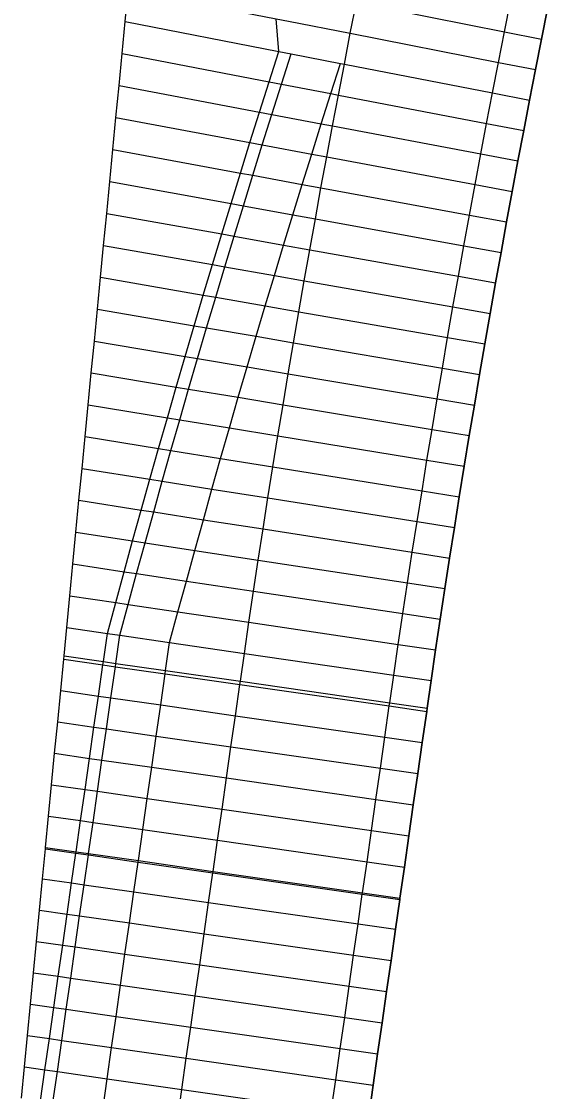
# Model space of a CAD drawing. Extents: x 1797714 to 1804825, y 249015 to 250269.
# Drawn here: x 1797750.8 to 1797834.5, y 249182.2 to 249352.3 of the extents above; entities that cross this region are included whole.
import ezdxf

# ---------------------------------------------------------------- set-up
doc = ezdxf.new("R2010")
doc.units = 0
for name, color, linetype in [('1', 7, 'Continuous'), ('60', 7, 'Continuous'), ('EDPV-LINE', 7, 'Continuous'), ('LIMT-CSLINE', 7, 'Continuous'), ('SHDR-UPAV', 7, 'Continuous')]:
    doc.layers.add(name, color=color, linetype=linetype)

msp = doc.modelspace()

# ---------------------------------------------------------------- linework, layer by layer
for points in [[(1797775.62, 249177.64), (1797776.33, 249182.59), (1797777.04, 249187.54), (1797777.75, 249192.49), (1797778.46, 249197.44), (1797779.17, 249202.39), (1797779.88, 249207.33), (1797780.59, 249212.28), (1797781.27, 249217.01), (1797781.3, 249217.23), (1797782.01, 249222.18), (1797782.72, 249227.13), (1797783.43, 249232.08), (1797784.14, 249237.03), (1797784.85, 249241.98), (1797785.55, 249246.93), (1797785.63, 249247.45), (1797786.27, 249251.88), (1797787, 249256.83), (1797787.73, 249261.77), (1797788.48, 249266.71), (1797789.25, 249271.66), (1797790.02, 249276.6), (1797790.81, 249281.53), (1797791.61, 249286.47), (1797792.42, 249291.4), (1797793.25, 249296.33), (1797794.08, 249301.26), (1797794.93, 249306.19), (1797795.79, 249311.12), (1797796.66, 249316.04), (1797797.55, 249320.96), (1797798.45, 249325.88), (1797799.36, 249330.8), (1797800.28, 249335.71), (1797801.21, 249340.62), (1797802.16, 249345.53), (1797803.11, 249350.44), (1797804.08, 249355.34)], [(1797775.62, 249177.64), (1797776.33, 249182.59), (1797777.04, 249187.54), (1797777.75, 249192.49), (1797778.46, 249197.44), (1797779.17, 249202.39), (1797779.88, 249207.33), (1797780.59, 249212.28), (1797781.27, 249217.01), (1797781.3, 249217.23), (1797782.01, 249222.18), (1797782.72, 249227.13), (1797783.43, 249232.08), (1797784.14, 249237.03), (1797784.85, 249241.98), (1797785.55, 249246.93), (1797785.63, 249247.45), (1797786.27, 249251.88), (1797787, 249256.83), (1797787.73, 249261.77), (1797788.48, 249266.71), (1797789.25, 249271.66), (1797790.02, 249276.6), (1797790.81, 249281.53), (1797791.61, 249286.47), (1797792.42, 249291.4), (1797793.25, 249296.33), (1797794.08, 249301.26), (1797794.93, 249306.19), (1797795.79, 249311.12), (1797796.66, 249316.04), (1797797.55, 249320.96), (1797798.45, 249325.88), (1797799.36, 249330.8), (1797800.28, 249335.71), (1797801.21, 249340.62), (1797802.16, 249345.53), (1797803.11, 249350.44), (1797804.08, 249355.34)], [(1797800.09, 249179.18), (1797800.8, 249184.13), (1797801.51, 249189.08), (1797802.22, 249194.03), (1797802.93, 249198.98), (1797803.64, 249203.93), (1797804.35, 249208.88), (1797805.02, 249213.6), (1797805.06, 249213.83), (1797805.77, 249218.78), (1797806.47, 249223.73), (1797807.18, 249228.68), (1797807.89, 249233.63), (1797808.6, 249238.58), (1797809.31, 249243.53), (1797809.39, 249244.05), (1797810.02, 249248.42), (1797810.74, 249253.31), (1797811.47, 249258.2), (1797812.21, 249263.08), (1797812.96, 249267.96), (1797813.73, 249272.84), (1797814.51, 249277.72), (1797815.3, 249282.6), (1797816.1, 249287.48), (1797816.91, 249292.35), (1797817.74, 249297.22), (1797818.58, 249302.09), (1797819.43, 249306.96), (1797820.29, 249311.82), (1797821.16, 249316.68), (1797822.05, 249321.54), (1797822.95, 249326.4), (1797823.86, 249331.26), (1797824.78, 249336.11), (1797825.72, 249340.96), (1797826.66, 249345.81), (1797827.62, 249350.66), (1797828.59, 249355.5)], [(1797800.09, 249179.18), (1797800.8, 249184.13), (1797801.51, 249189.08), (1797802.22, 249194.03), (1797802.93, 249198.98), (1797803.64, 249203.93), (1797804.35, 249208.88), (1797805.02, 249213.6), (1797805.06, 249213.83), (1797805.77, 249218.78), (1797806.47, 249223.73), (1797807.18, 249228.68), (1797807.89, 249233.63), (1797808.6, 249238.58), (1797809.31, 249243.53), (1797809.39, 249244.05), (1797810.02, 249248.42), (1797810.74, 249253.31), (1797811.47, 249258.2), (1797812.21, 249263.08), (1797812.96, 249267.96), (1797813.73, 249272.84), (1797814.51, 249277.72), (1797815.3, 249282.6), (1797816.1, 249287.48), (1797816.91, 249292.35), (1797817.74, 249297.22), (1797818.58, 249302.09), (1797819.43, 249306.96), (1797820.29, 249311.82), (1797821.16, 249316.68), (1797822.05, 249321.54), (1797822.95, 249326.4), (1797823.86, 249331.26), (1797824.78, 249336.11), (1797825.72, 249340.96), (1797826.66, 249345.81), (1797827.62, 249350.66), (1797828.59, 249355.5)], [(1797806.03, 249178.33), (1797806.74, 249183.28), (1797807.45, 249188.23), (1797808.16, 249193.18), (1797808.87, 249198.13), (1797809.58, 249203.08), (1797810.29, 249208.03), (1797810.96, 249212.75), (1797811, 249212.98), (1797811.7, 249217.93), (1797812.41, 249222.88), (1797813.12, 249227.83), (1797813.83, 249232.77), (1797814.54, 249237.72), (1797815.25, 249242.67), (1797815.33, 249243.2), (1797815.96, 249247.56), (1797816.67, 249252.43), (1797817.4, 249257.3), (1797818.14, 249262.17), (1797818.89, 249267.04), (1797819.65, 249271.91), (1797820.43, 249276.77), (1797821.22, 249281.63), (1797822.02, 249286.49), (1797822.83, 249291.35), (1797823.65, 249296.21), (1797824.49, 249301.06), (1797825.34, 249305.92), (1797826.2, 249310.77), (1797827.07, 249315.61), (1797827.95, 249320.46), (1797828.85, 249325.3), (1797829.76, 249330.15), (1797830.68, 249334.99), (1797831.61, 249339.82), (1797832.55, 249344.66), (1797833.51, 249349.49), (1797834.47, 249354.32)], [(1797755.83, 249180.48), (1797756.54, 249185.42), (1797757.24, 249190.37), (1797757.95, 249195.32), (1797758.66, 249200.27), (1797759.37, 249205.22), (1797760.08, 249210.17), (1797760.79, 249215.12), (1797761.47, 249219.84), (1797761.5, 249220.07), (1797762.21, 249225.02), (1797762.92, 249229.97), (1797763.63, 249234.92), (1797764.34, 249239.87), (1797765.05, 249244.82), (1797765.76, 249249.77), (1797765.83, 249250.29), (1797766.48, 249254.76), (1797767.8, 249259.67), (1797769.14, 249264.57), (1797770.48, 249269.47), (1797771.85, 249274.36), (1797773.22, 249279.25), (1797774.6, 249284.14), (1797776, 249289.02), (1797777.41, 249293.89), (1797778.83, 249298.76), (1797780.26, 249303.62), (1797781.71, 249308.48), (1797783.17, 249313.34), (1797784.64, 249318.19), (1797786.12, 249323.03), (1797787.61, 249327.87), (1797789.12, 249332.7), (1797790.64, 249337.53), (1797792.17, 249342.35), (1797793.71, 249347.17)], [(1797763.75, 249179.34), (1797764.45, 249184.29), (1797765.16, 249189.24), (1797765.87, 249194.19), (1797766.58, 249199.14), (1797767.29, 249204.09), (1797768, 249209.04), (1797768.71, 249213.99), (1797769.39, 249218.71), (1797769.42, 249218.94), (1797770.13, 249223.89), (1797770.84, 249228.83), (1797771.55, 249233.78), (1797772.26, 249238.73), (1797772.97, 249243.68), (1797773.68, 249248.63), (1797773.75, 249249.15), (1797774.39, 249253.61), (1797775.71, 249258.5), (1797777.05, 249263.38), (1797778.39, 249268.26), (1797779.75, 249273.13), (1797781.12, 249278), (1797782.5, 249282.87), (1797783.89, 249287.73), (1797785.3, 249292.58), (1797786.72, 249297.43), (1797788.15, 249302.28), (1797789.59, 249307.12), (1797791.05, 249311.95), (1797792.51, 249316.78), (1797793.99, 249321.6), (1797795.48, 249326.42), (1797796.98, 249331.24), (1797798.5, 249336.05), (1797800.02, 249340.85), (1797801.56, 249345.65)], [(1797763.75, 249179.34), (1797764.45, 249184.29), (1797765.16, 249189.24), (1797765.87, 249194.19), (1797766.58, 249199.14), (1797767.29, 249204.09), (1797768, 249209.04), (1797768.71, 249213.99), (1797769.39, 249218.71), (1797769.42, 249218.94), (1797770.13, 249223.89), (1797770.84, 249228.83), (1797771.55, 249233.78), (1797772.26, 249238.73), (1797772.97, 249243.68), (1797773.68, 249248.63), (1797773.75, 249249.15), (1797774.39, 249253.61), (1797775.71, 249258.5), (1797777.05, 249263.38), (1797778.39, 249268.26), (1797779.75, 249273.13), (1797781.12, 249278), (1797782.5, 249282.87), (1797783.89, 249287.73), (1797785.3, 249292.58), (1797786.72, 249297.43), (1797788.15, 249302.28), (1797789.59, 249307.12), (1797791.05, 249311.95), (1797792.51, 249316.78), (1797793.99, 249321.6), (1797795.48, 249326.42), (1797796.98, 249331.24), (1797798.5, 249336.05), (1797800.02, 249340.85), (1797801.56, 249345.65)]]:
    msp.add_lwpolyline(points)
at = {"layer": '1'}
msp.add_lwpolyline([(1797775.62, 249177.64), (1797776.33, 249182.59), (1797777.04, 249187.54), (1797777.75, 249192.49), (1797778.46, 249197.44), (1797779.17, 249202.39), (1797779.88, 249207.33), (1797780.59, 249212.28), (1797781.27, 249217.01), (1797781.3, 249217.23), (1797782.01, 249222.18), (1797782.72, 249227.13), (1797783.43, 249232.08), (1797784.14, 249237.03), (1797784.85, 249241.98), (1797785.55, 249246.93), (1797785.63, 249247.45), (1797786.27, 249251.88), (1797787, 249256.83), (1797787.73, 249261.77), (1797788.48, 249266.71), (1797789.25, 249271.66), (1797790.02, 249276.6), (1797790.81, 249281.53), (1797791.61, 249286.47), (1797792.42, 249291.4), (1797793.25, 249296.33), (1797794.08, 249301.26), (1797794.93, 249306.19), (1797795.79, 249311.12), (1797796.66, 249316.04), (1797797.55, 249320.96), (1797798.45, 249325.88), (1797799.36, 249330.8), (1797800.28, 249335.71), (1797801.21, 249340.62), (1797802.16, 249345.53), (1797803.11, 249350.44), (1797804.08, 249355.34)], dxfattribs=at)
at = {"layer": '60'}
msp.add_lwpolyline([(1797750.82, 249181.19), (1797751.3, 249186.17), (1797751.78, 249191.16), (1797752.26, 249196.14), (1797752.74, 249201.12), (1797753.23, 249206.1), (1797753.71, 249211.09), (1797754.19, 249216.07), (1797754.64, 249220.82), (1797754.67, 249221.05), (1797755.15, 249226.03), (1797755.63, 249231.01), (1797756.11, 249236), (1797756.59, 249240.98), (1797757.07, 249245.96), (1797757.55, 249250.94), (1797757.6, 249251.47), (1797758.03, 249255.99), (1797758.52, 249261.04), (1797759.01, 249266.1), (1797759.5, 249271.15), (1797759.98, 249276.21), (1797760.47, 249281.27), (1797760.96, 249286.33), (1797761.45, 249291.39), (1797761.94, 249296.46), (1797762.43, 249301.52), (1797762.91, 249306.59), (1797763.4, 249311.66), (1797763.89, 249316.73), (1797764.38, 249321.8), (1797764.87, 249326.88), (1797765.36, 249331.96), (1797765.85, 249337.03), (1797766.34, 249342.12), (1797766.83, 249347.2), (1797767.32, 249352.29), (1797767.81, 249357.37)], dxfattribs=at)
at = {"layer": 'EDPV-LINE'}
for points in [[(1797768.3, 249362.47), (1797792.31, 249357.69), (1797794.28, 249357.3), (1797804.08, 249355.34), (1797827.62, 249350.66), (1797833.51, 249349.49)], [(1797767.81, 249357.37), (1797791.34, 249352.75), (1797793.3, 249352.37), (1797803.11, 249350.44), (1797826.66, 249345.81), (1797832.55, 249344.66)], [(1797800.09, 249179.18), (1797800.8, 249184.13), (1797801.51, 249189.08), (1797802.22, 249194.03), (1797802.93, 249198.98), (1797803.64, 249203.93), (1797804.35, 249208.88), (1797805.02, 249213.6), (1797805.06, 249213.83), (1797805.77, 249218.78), (1797806.47, 249223.73), (1797807.18, 249228.68), (1797807.89, 249233.63), (1797808.6, 249238.58), (1797809.31, 249243.53), (1797809.39, 249244.05), (1797810.02, 249248.42), (1797810.74, 249253.31), (1797811.47, 249258.2), (1797812.21, 249263.08), (1797812.96, 249267.96), (1797813.73, 249272.84), (1797814.51, 249277.72), (1797815.3, 249282.6), (1797816.1, 249287.48), (1797816.91, 249292.35), (1797817.74, 249297.22), (1797818.58, 249302.09), (1797819.43, 249306.96), (1797820.29, 249311.82), (1797821.16, 249316.68), (1797822.05, 249321.54), (1797822.95, 249326.4), (1797823.86, 249331.26), (1797824.78, 249336.11), (1797825.72, 249340.96), (1797826.66, 249345.81), (1797827.62, 249350.66), (1797828.59, 249355.5)], [(1797767.32, 249352.29), (1797791.75, 249347.55), (1797793.71, 249347.17), (1797801.56, 249345.65), (1797802.16, 249345.53), (1797825.72, 249340.96), (1797831.61, 249339.82)], [(1797766.83, 249347.2), (1797790.2, 249342.73), (1797792.17, 249342.35), (1797800.02, 249340.85), (1797801.21, 249340.62), (1797824.78, 249336.11), (1797830.68, 249334.99)], [(1797763.75, 249179.34), (1797764.45, 249184.29), (1797765.16, 249189.24), (1797765.87, 249194.19), (1797766.58, 249199.14), (1797767.29, 249204.09), (1797768, 249209.04), (1797768.71, 249213.99), (1797769.39, 249218.71), (1797769.42, 249218.94), (1797770.13, 249223.89), (1797770.84, 249228.83), (1797771.55, 249233.78), (1797772.26, 249238.73), (1797772.97, 249243.68), (1797773.68, 249248.63), (1797773.75, 249249.15), (1797774.39, 249253.61), (1797775.71, 249258.5), (1797777.05, 249263.38), (1797778.39, 249268.26), (1797779.75, 249273.13), (1797781.12, 249278), (1797782.5, 249282.87), (1797783.89, 249287.73), (1797785.3, 249292.58), (1797786.72, 249297.43), (1797788.15, 249302.28), (1797789.59, 249307.12), (1797791.05, 249311.95), (1797792.51, 249316.78), (1797793.99, 249321.6), (1797795.48, 249326.42), (1797796.98, 249331.24), (1797798.5, 249336.05), (1797800.02, 249340.85), (1797801.56, 249345.65)], [(1797766.34, 249342.12), (1797788.67, 249337.9), (1797790.64, 249337.53), (1797798.5, 249336.05), (1797800.28, 249335.71), (1797823.86, 249331.26), (1797829.76, 249330.15)], [(1797765.85, 249337.03), (1797787.15, 249333.07), (1797789.12, 249332.7), (1797796.98, 249331.24), (1797799.36, 249330.8), (1797822.95, 249326.4), (1797828.85, 249325.3)], [(1797765.36, 249331.96), (1797785.65, 249328.23), (1797787.61, 249327.87), (1797795.48, 249326.42), (1797798.45, 249325.88), (1797822.05, 249321.54), (1797827.95, 249320.46)], [(1797764.87, 249326.88), (1797784.15, 249323.39), (1797786.12, 249323.03), (1797793.99, 249321.6), (1797797.55, 249320.96), (1797821.16, 249316.68), (1797827.07, 249315.61)], [(1797764.38, 249321.8), (1797782.67, 249318.54), (1797784.64, 249318.19), (1797792.51, 249316.78), (1797796.66, 249316.04), (1797820.29, 249311.82), (1797826.2, 249310.77)], [(1797763.89, 249316.73), (1797781.2, 249313.68), (1797783.17, 249313.34), (1797791.05, 249311.95), (1797795.79, 249311.12), (1797819.43, 249306.96), (1797825.34, 249305.92)], [(1797763.4, 249311.66), (1797779.74, 249308.83), (1797781.71, 249308.48), (1797789.59, 249307.12), (1797794.93, 249306.19), (1797818.58, 249302.09), (1797824.49, 249301.06)], [(1797762.91, 249306.59), (1797778.29, 249303.96), (1797780.26, 249303.62), (1797788.15, 249302.28), (1797794.08, 249301.26), (1797817.74, 249297.22), (1797823.65, 249296.21)], [(1797762.43, 249301.52), (1797776.86, 249299.09), (1797778.83, 249298.76), (1797786.72, 249297.43), (1797793.25, 249296.33), (1797816.91, 249292.35), (1797822.83, 249291.35)], [(1797761.94, 249296.46), (1797775.44, 249294.22), (1797777.41, 249293.89), (1797785.3, 249292.58), (1797792.42, 249291.4), (1797816.1, 249287.48), (1797822.02, 249286.49)], [(1797761.45, 249291.39), (1797774.03, 249289.34), (1797776, 249289.02), (1797783.89, 249287.73), (1797791.61, 249286.47), (1797815.3, 249282.6), (1797821.22, 249281.63)], [(1797760.96, 249286.33), (1797772.63, 249284.46), (1797774.6, 249284.14), (1797782.5, 249282.87), (1797790.81, 249281.53), (1797814.51, 249277.72), (1797820.43, 249276.77)], [(1797760.47, 249281.27), (1797771.24, 249279.57), (1797773.22, 249279.25), (1797781.12, 249278), (1797790.02, 249276.6), (1797813.73, 249272.84), (1797819.65, 249271.91)], [(1797759.98, 249276.21), (1797769.87, 249274.67), (1797771.85, 249274.36), (1797779.75, 249273.13), (1797789.25, 249271.66), (1797812.96, 249267.96), (1797818.89, 249267.04)], [(1797759.5, 249271.15), (1797768.51, 249269.77), (1797770.48, 249269.47), (1797778.39, 249268.26), (1797788.48, 249266.71), (1797812.21, 249263.08), (1797818.14, 249262.17)], [(1797759.01, 249266.1), (1797767.16, 249264.87), (1797769.14, 249264.57), (1797777.05, 249263.38), (1797787.73, 249261.77), (1797811.47, 249258.2), (1797817.4, 249257.3)], [(1797758.52, 249261.04), (1797765.82, 249259.96), (1797767.8, 249259.67), (1797775.71, 249258.5), (1797787, 249256.83), (1797810.74, 249253.31), (1797816.67, 249252.43)], [(1797758.03, 249255.99), (1797764.5, 249255.05), (1797766.48, 249254.76), (1797774.39, 249253.61), (1797786.27, 249251.88), (1797810.02, 249248.42), (1797815.96, 249247.56)], [(1797757.6, 249251.47), (1797763.85, 249250.57), (1797765.83, 249250.29), (1797773.75, 249249.15), (1797785.63, 249247.45), (1797809.39, 249244.05), (1797815.33, 249243.2)], [(1797757.55, 249250.94), (1797763.78, 249250.05), (1797765.76, 249249.77), (1797773.68, 249248.63), (1797785.55, 249246.93), (1797809.31, 249243.53), (1797815.25, 249242.67)], [(1797757.07, 249245.96), (1797763.07, 249245.1), (1797765.05, 249244.82), (1797772.97, 249243.68), (1797784.85, 249241.98), (1797808.6, 249238.58), (1797814.54, 249237.72)], [(1797756.59, 249240.98), (1797762.36, 249240.15), (1797764.34, 249239.87), (1797772.26, 249238.73), (1797784.14, 249237.03), (1797807.89, 249233.63), (1797813.83, 249232.77)], [(1797756.11, 249236), (1797761.65, 249235.2), (1797763.63, 249234.92), (1797771.55, 249233.78), (1797783.43, 249232.08), (1797807.18, 249228.68), (1797813.12, 249227.83)], [(1797755.63, 249231.01), (1797760.94, 249230.25), (1797762.92, 249229.97), (1797770.84, 249228.83), (1797782.72, 249227.13), (1797806.47, 249223.73), (1797812.41, 249222.88)], [(1797755.15, 249226.03), (1797760.23, 249225.3), (1797762.21, 249225.02), (1797770.13, 249223.89), (1797782.01, 249222.18), (1797805.77, 249218.78), (1797811.7, 249217.93)], [(1797754.67, 249221.05), (1797759.52, 249220.35), (1797761.5, 249220.07), (1797769.42, 249218.94), (1797781.3, 249217.23), (1797805.06, 249213.83), (1797811, 249212.98)], [(1797754.64, 249220.82), (1797759.49, 249220.13), (1797761.47, 249219.84), (1797769.39, 249218.71), (1797781.27, 249217.01), (1797805.02, 249213.6), (1797810.96, 249212.75)], [(1797754.19, 249216.07), (1797758.81, 249215.41), (1797760.79, 249215.12), (1797768.71, 249213.99), (1797780.59, 249212.28), (1797804.35, 249208.88), (1797810.29, 249208.03)], [(1797753.71, 249211.09), (1797758.1, 249210.46), (1797760.08, 249210.17), (1797768, 249209.04), (1797779.88, 249207.33), (1797803.64, 249203.93), (1797809.58, 249203.08)], [(1797753.23, 249206.1), (1797757.39, 249205.51), (1797759.37, 249205.22), (1797767.29, 249204.09), (1797779.17, 249202.39), (1797802.93, 249198.98), (1797808.87, 249198.13)], [(1797752.74, 249201.12), (1797756.68, 249200.56), (1797758.66, 249200.27), (1797766.58, 249199.14), (1797778.46, 249197.44), (1797802.22, 249194.03), (1797808.16, 249193.18)], [(1797752.26, 249196.14), (1797755.97, 249195.61), (1797757.95, 249195.32), (1797765.87, 249194.19), (1797777.75, 249192.49), (1797801.51, 249189.08), (1797807.45, 249188.23)], [(1797751.78, 249191.16), (1797755.27, 249190.66), (1797757.24, 249190.37), (1797765.16, 249189.24), (1797777.04, 249187.54), (1797800.8, 249184.13), (1797806.74, 249183.28)], [(1797751.3, 249186.17), (1797754.56, 249185.71), (1797756.54, 249185.42), (1797764.45, 249184.29), (1797776.33, 249182.59), (1797800.09, 249179.18), (1797806.03, 249178.33)]]:
    msp.add_lwpolyline(points, dxfattribs=at)
at = {"layer": 'LIMT-CSLINE'}
for points in [[(1797750.82, 249181.19), (1797751.3, 249186.17), (1797751.78, 249191.16), (1797752.26, 249196.14), (1797752.74, 249201.12), (1797753.23, 249206.1), (1797753.71, 249211.09), (1797754.19, 249216.07), (1797754.64, 249220.82), (1797754.67, 249221.05), (1797755.15, 249226.03), (1797755.63, 249231.01), (1797756.11, 249236), (1797756.59, 249240.98), (1797757.07, 249245.96), (1797757.55, 249250.94), (1797757.6, 249251.47), (1797758.03, 249255.99), (1797758.52, 249261.04), (1797759.01, 249266.1), (1797759.5, 249271.15), (1797759.98, 249276.21), (1797760.47, 249281.27), (1797760.96, 249286.33), (1797761.45, 249291.39), (1797761.94, 249296.46), (1797762.43, 249301.52), (1797762.91, 249306.59), (1797763.4, 249311.66), (1797763.89, 249316.73), (1797764.38, 249321.8), (1797764.87, 249326.88), (1797765.36, 249331.96), (1797765.85, 249337.03), (1797766.34, 249342.12), (1797766.83, 249347.2), (1797767.32, 249352.29), (1797767.81, 249357.37)], [(1797834.47, 249354.32), (1797833.51, 249349.49), (1797832.55, 249344.66), (1797831.61, 249339.82), (1797830.68, 249334.99), (1797829.76, 249330.15), (1797828.85, 249325.3), (1797827.95, 249320.46), (1797827.07, 249315.61), (1797826.2, 249310.77), (1797825.34, 249305.92), (1797824.49, 249301.06), (1797823.65, 249296.21), (1797822.83, 249291.35), (1797822.02, 249286.49), (1797821.22, 249281.63), (1797820.43, 249276.77), (1797819.65, 249271.91), (1797818.89, 249267.04), (1797818.14, 249262.17), (1797817.4, 249257.3), (1797816.67, 249252.43), (1797815.96, 249247.56), (1797815.33, 249243.2), (1797815.25, 249242.67), (1797814.54, 249237.72), (1797813.83, 249232.77), (1797813.12, 249227.83), (1797812.41, 249222.88), (1797811.7, 249217.93), (1797811, 249212.98), (1797810.96, 249212.75), (1797810.29, 249208.03), (1797809.58, 249203.08), (1797808.87, 249198.13), (1797808.16, 249193.18), (1797807.45, 249188.23), (1797806.74, 249183.28), (1797806.03, 249178.33)]]:
    msp.add_lwpolyline(points, dxfattribs=at)
at = {"layer": 'SHDR-UPAV'}
for points in [[(1797806.03, 249178.33), (1797806.74, 249183.28), (1797807.45, 249188.23), (1797808.16, 249193.18), (1797808.87, 249198.13), (1797809.58, 249203.08), (1797810.29, 249208.03), (1797810.96, 249212.75), (1797811, 249212.98), (1797811.7, 249217.93), (1797812.41, 249222.88), (1797813.12, 249227.83), (1797813.83, 249232.77), (1797814.54, 249237.72), (1797815.25, 249242.67), (1797815.33, 249243.2), (1797815.96, 249247.56), (1797816.67, 249252.43), (1797817.4, 249257.3), (1797818.14, 249262.17), (1797818.89, 249267.04), (1797819.65, 249271.91), (1797820.43, 249276.77), (1797821.22, 249281.63), (1797822.02, 249286.49), (1797822.83, 249291.35), (1797823.65, 249296.21), (1797824.49, 249301.06), (1797825.34, 249305.92), (1797826.2, 249310.77), (1797827.07, 249315.61), (1797827.95, 249320.46), (1797828.85, 249325.3), (1797829.76, 249330.15), (1797830.68, 249334.99), (1797831.61, 249339.82), (1797832.55, 249344.66), (1797833.51, 249349.49), (1797834.47, 249354.32)], [(1797806.03, 249178.33), (1797806.74, 249183.28), (1797807.45, 249188.23), (1797808.16, 249193.18), (1797808.87, 249198.13), (1797809.58, 249203.08), (1797810.29, 249208.03), (1797810.96, 249212.75), (1797811, 249212.98), (1797811.7, 249217.93), (1797812.41, 249222.88), (1797813.12, 249227.83), (1797813.83, 249232.77), (1797814.54, 249237.72), (1797815.25, 249242.67), (1797815.33, 249243.2), (1797815.96, 249247.56), (1797816.67, 249252.43), (1797817.4, 249257.3), (1797818.14, 249262.17), (1797818.89, 249267.04), (1797819.65, 249271.91), (1797820.43, 249276.77), (1797821.22, 249281.63), (1797822.02, 249286.49), (1797822.83, 249291.35), (1797823.65, 249296.21), (1797824.49, 249301.06), (1797825.34, 249305.92), (1797826.2, 249310.77), (1797827.07, 249315.61), (1797827.95, 249320.46), (1797828.85, 249325.3), (1797829.76, 249330.15), (1797830.68, 249334.99), (1797831.61, 249339.82), (1797832.55, 249344.66), (1797833.51, 249349.49), (1797834.47, 249354.32)], [(1797753.85, 249180.76), (1797754.56, 249185.71), (1797755.27, 249190.66), (1797755.97, 249195.61), (1797756.68, 249200.56), (1797757.39, 249205.51), (1797758.1, 249210.46), (1797758.81, 249215.41), (1797759.49, 249220.13), (1797759.52, 249220.35), (1797760.23, 249225.3), (1797760.94, 249230.25), (1797761.65, 249235.2), (1797762.36, 249240.15), (1797763.07, 249245.1), (1797763.78, 249250.05), (1797763.85, 249250.57), (1797764.5, 249255.05), (1797765.82, 249259.96), (1797767.16, 249264.87), (1797768.51, 249269.77), (1797769.87, 249274.67), (1797771.24, 249279.57), (1797772.63, 249284.46), (1797774.03, 249289.34), (1797775.44, 249294.22), (1797776.86, 249299.09), (1797778.29, 249303.96), (1797779.74, 249308.83), (1797781.2, 249313.68), (1797782.67, 249318.54), (1797784.15, 249323.39), (1797785.65, 249328.23), (1797787.15, 249333.07), (1797788.67, 249337.9), (1797790.2, 249342.73), (1797791.75, 249347.55), (1797791.34, 249352.75)], [(1797755.83, 249180.48), (1797756.54, 249185.42), (1797757.24, 249190.37), (1797757.95, 249195.32), (1797758.66, 249200.27), (1797759.37, 249205.22), (1797760.08, 249210.17), (1797760.79, 249215.12), (1797761.47, 249219.84), (1797761.5, 249220.07), (1797762.21, 249225.02), (1797762.92, 249229.97), (1797763.63, 249234.92), (1797764.34, 249239.87), (1797765.05, 249244.82), (1797765.76, 249249.77), (1797765.83, 249250.29), (1797766.48, 249254.76), (1797767.8, 249259.67), (1797769.14, 249264.57), (1797770.48, 249269.47), (1797771.85, 249274.36), (1797773.22, 249279.25), (1797774.6, 249284.14), (1797776, 249289.02), (1797777.41, 249293.89), (1797778.83, 249298.76), (1797780.26, 249303.62), (1797781.71, 249308.48), (1797783.17, 249313.34), (1797784.64, 249318.19), (1797786.12, 249323.03), (1797787.61, 249327.87), (1797789.12, 249332.7), (1797790.64, 249337.53), (1797792.17, 249342.35), (1797793.71, 249347.17)], [(1797755.83, 249180.48), (1797756.54, 249185.42), (1797757.24, 249190.37), (1797757.95, 249195.32), (1797758.66, 249200.27), (1797759.37, 249205.22), (1797760.08, 249210.17), (1797760.79, 249215.12), (1797761.47, 249219.84), (1797761.5, 249220.07), (1797762.21, 249225.02), (1797762.92, 249229.97), (1797763.63, 249234.92), (1797764.34, 249239.87), (1797765.05, 249244.82), (1797765.76, 249249.77), (1797765.83, 249250.29), (1797766.48, 249254.76), (1797767.8, 249259.67), (1797769.14, 249264.57), (1797770.48, 249269.47), (1797771.85, 249274.36), (1797773.22, 249279.25), (1797774.6, 249284.14), (1797776, 249289.02), (1797777.41, 249293.89), (1797778.83, 249298.76), (1797780.26, 249303.62), (1797781.71, 249308.48), (1797783.17, 249313.34), (1797784.64, 249318.19), (1797786.12, 249323.03), (1797787.61, 249327.87), (1797789.12, 249332.7), (1797790.64, 249337.53), (1797792.17, 249342.35), (1797793.71, 249347.17)]]:
    msp.add_lwpolyline(points, dxfattribs=at)

doc.saveas('drawing.dxf')
